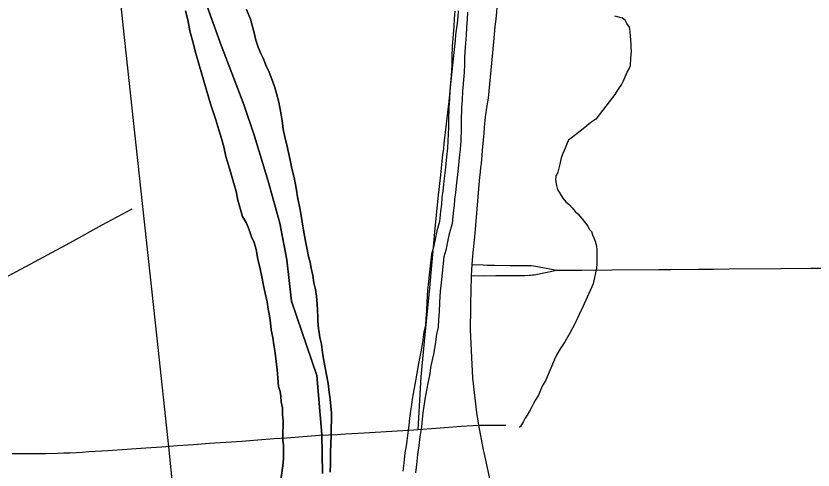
# Model space of a CAD drawing. Extents: x -59 to 82, y -3 to 49.
# Drawn here: x -10.877 to -10.284, y 30.339 to 30.677 of the extents above; entities that cross this region are included whole.
import ezdxf

# ---------------------------------------------------------------- set-up
doc = ezdxf.new("R2010")
doc.units = 0
for name, color, linetype in [('GM_X_City_Street', 7, 'Continuous'), ('GM_X_Corporation', 7, 'Continuous'), ('GM_X_County_Road', 7, 'Continuous'), ('GM_X_Major_River', 7, 'Continuous'), ('GM_X_Minor_River', 7, 'Continuous'), ('GM_X_Rail_Line', 7, 'Continuous')]:
    doc.layers.add(name, color=color, linetype=linetype)

msp = doc.modelspace()

# ---------------------------------------------------------------- linework, layer by layer
at = {"layer": 'GM_X_City_Street'}
for points in [[(-10.57794, 30.36917), (-10.57575, 30.40824), (-10.57261, 30.43991), (-10.56957, 30.47193), (-10.5653, 30.5188), (-10.56311, 30.54119), (-10.56092, 30.55865), (-10.56042, 30.5637), (-10.55992, 30.56876), (-10.55944, 30.57381), (-10.5589, 30.57791), (-10.55842, 30.58202), (-10.55798, 30.58613), (-10.5576, 30.59025), (-10.55592, 30.60494), (-10.55494, 30.61321), (-10.55435, 30.61848), (-10.5538, 30.62376), (-10.55216, 30.64037), (-10.55161, 30.64497), (-10.5511, 30.64957), (-10.55063, 30.65417), (-10.5502, 30.65848), (-10.54974, 30.66277), (-10.54871, 30.67163), (-10.54822, 30.67621), (-10.54776, 30.68078)], [(-10.88316, 30.48315), (-10.83697, 30.50802), (-10.81294, 30.52143), (-10.79059, 30.53331)], [(-10.5376, 30.49193), (-10.52963, 30.49162), (-10.52622, 30.49148), (-10.52117, 30.49134), (-10.50937, 30.49128), (-10.4938, 30.49107), (-10.49041, 30.49061), (-10.48775, 30.49027), (-10.47475, 30.48762)], [(-10.53823, 30.48384), (-10.52895, 30.48356), (-10.52008, 30.4837), (-10.49873, 30.48375), (-10.4952, 30.48389), (-10.49401, 30.48402), (-10.49281, 30.48415), (-10.49161, 30.48429), (-10.47475, 30.48762)], [(-10.47475, 30.48762), (-10.45603, 30.48775), (-10.43391, 30.48796), (-10.39885, 30.48819), (-10.38988, 30.48826), (-10.36946, 30.48842), (-10.35805, 30.48854), (-10.34663, 30.48865), (-10.30815, 30.48906), (-10.28579, 30.48919), (-10.26546, 30.48931)], [(-10.65117, 30.36484), (-10.63792, 30.36543), (-10.6351, 30.36559), (-10.63183, 30.36579), (-10.61795, 30.3666), (-10.58109, 30.36895), (-10.57794, 30.36917), (-10.56469, 30.37013), (-10.54575, 30.37152), (-10.53275, 30.37246), (-10.5126, 30.3724)], [(-10.88002, 30.35129), (-10.85478, 30.35136), (-10.84598, 30.3515), (-10.84137, 30.35166), (-10.83676, 30.35185), (-10.83215, 30.35209), (-10.82755, 30.35236), (-10.82295, 30.35267), (-10.8088, 30.35354), (-10.79466, 30.35446), (-10.78053, 30.35545), (-10.76865, 30.35628), (-10.75679, 30.35713), (-10.74492, 30.358), (-10.73305, 30.35889), (-10.72104, 30.35969), (-10.70905, 30.36053), (-10.69705, 30.36141), (-10.68505, 30.36232), (-10.67582, 30.36304), (-10.65117, 30.36484)]]:
    msp.add_lwpolyline(points, dxfattribs=at)
at = {"layer": 'GM_X_Corporation'}
for points in [[(-10.64911, 30.33627), (-10.64946, 30.36537), (-10.65331, 30.4092), (-10.6721, 30.46473), (-10.67547, 30.49547), (-10.6807, 30.52276), (-10.68938, 30.55382), (-10.69961, 30.58752), (-10.70745, 30.61099), (-10.72423, 30.6545), (-10.73479, 30.68402)], [(-10.73479, 30.68402), (-10.72423, 30.6545), (-10.70745, 30.61099), (-10.69961, 30.58752), (-10.68938, 30.55382), (-10.6807, 30.52276), (-10.67547, 30.49547), (-10.6721, 30.46473), (-10.65331, 30.4092), (-10.64946, 30.36537), (-10.64911, 30.33627)]]:
    msp.add_lwpolyline(points, dxfattribs=at)
at = {"layer": 'GM_X_County_Road'}
for points in [[(-10.53832, 30.47915), (-10.53823, 30.48384), (-10.5376, 30.49193), (-10.53711, 30.49833), (-10.53557, 30.51489), (-10.53276, 30.54816), (-10.53217, 30.55454), (-10.53156, 30.56099), (-10.53116, 30.56405), (-10.53083, 30.56718), (-10.53049, 30.5703), (-10.5303, 30.57337), (-10.53003, 30.57649), (-10.52989, 30.57962), (-10.52882, 30.58933), (-10.52843, 30.59418), (-10.52802, 30.5991), (-10.52769, 30.60183), (-10.52729, 30.60489), (-10.52696, 30.60735), (-10.52656, 30.61008), (-10.52609, 30.61287), (-10.52555, 30.6156), (-10.52409, 30.63143), (-10.52209, 30.65205), (-10.52155, 30.6577), (-10.52109, 30.66336), (-10.52055, 30.66894), (-10.51995, 30.6746), (-10.51874, 30.68844)], [(-10.5292, 30.35406), (-10.53275, 30.37246), (-10.53413, 30.38177), (-10.53711, 30.40734), (-10.5389, 30.44337), (-10.53837, 30.47633), (-10.53832, 30.47915)], [(-10.46262, 30.17804), (-10.46316, 30.17888), (-10.48097, 30.21121), (-10.48774, 30.2259), (-10.49692, 30.24585), (-10.49916, 30.25134), (-10.50988, 30.28058), (-10.51392, 30.29293), (-10.51745, 30.30454), (-10.52173, 30.32006), (-10.52883, 30.35212), (-10.5292, 30.35406)]]:
    msp.add_lwpolyline(points, dxfattribs=at)
at = {"layer": 'GM_X_Major_River'}
for points in [[(-10.75087, 30.6807), (-10.74925, 30.67388), (-10.74763, 30.66592), (-10.74561, 30.65758), (-10.74322, 30.64887), (-10.74043, 30.6394), (-10.73245, 30.61138), (-10.7285, 30.59964), (-10.72612, 30.59207), (-10.72413, 30.58564), (-10.72253, 30.57958), (-10.72091, 30.57237), (-10.71892, 30.56594), (-10.71693, 30.55912), (-10.71494, 30.5523), (-10.71334, 30.54624), (-10.71211, 30.5398), (-10.71052, 30.5345), (-10.70853, 30.52768), (-10.70581, 30.52315), (-10.70424, 30.51975), (-10.70306, 30.51635), (-10.70187, 30.51256), (-10.69991, 30.5084), (-10.69832, 30.5031), (-10.69708, 30.49589), (-10.69547, 30.4887), (-10.69424, 30.48263), (-10.69302, 30.47618), (-10.6918, 30.4705), (-10.69019, 30.46406), (-10.68936, 30.45874), (-10.68853, 30.45382), (-10.6877, 30.44851), (-10.68725, 30.44319), (-10.68603, 30.4375), (-10.6852, 30.43219), (-10.68436, 30.42612), (-10.68351, 30.41967), (-10.68267, 30.4136), (-10.68221, 30.40753), (-10.68174, 30.40107), (-10.68055, 30.39729), (-10.68012, 30.39387), (-10.67968, 30.3897), (-10.67886, 30.38515), (-10.6788, 30.38021), (-10.67835, 30.37527), (-10.67829, 30.37109), (-10.67862, 30.36767), (-10.67858, 30.36425), (-10.67853, 30.36083), (-10.67811, 30.35779), (-10.67804, 30.35285), (-10.67797, 30.34753), (-10.67866, 30.3422), (-10.68003, 30.33155)], [(-10.68003, 30.33155), (-10.67866, 30.3422), (-10.67797, 30.34753), (-10.67804, 30.35285), (-10.67811, 30.35779), (-10.67853, 30.36083), (-10.67858, 30.36425), (-10.67862, 30.36767), (-10.67829, 30.37109), (-10.67835, 30.37527), (-10.6788, 30.38021), (-10.67886, 30.38515), (-10.67968, 30.3897), (-10.68012, 30.39387), (-10.68055, 30.39729), (-10.68174, 30.40107), (-10.68221, 30.40753), (-10.68267, 30.4136), (-10.68351, 30.41967), (-10.68436, 30.42612), (-10.6852, 30.43219), (-10.68603, 30.4375), (-10.68725, 30.44319), (-10.6877, 30.44851), (-10.68853, 30.45382), (-10.68936, 30.45874), (-10.69019, 30.46406), (-10.6918, 30.4705), (-10.69302, 30.47618), (-10.69424, 30.48263), (-10.69547, 30.4887), (-10.69708, 30.49589), (-10.69832, 30.5031), (-10.69991, 30.5084), (-10.70187, 30.51256), (-10.70306, 30.51635), (-10.70424, 30.51975), (-10.70581, 30.52315), (-10.70853, 30.52768), (-10.71052, 30.5345), (-10.71211, 30.5398), (-10.71334, 30.54624), (-10.71494, 30.5523), (-10.71693, 30.55912), (-10.71892, 30.56594), (-10.72091, 30.57237), (-10.72253, 30.57958), (-10.72413, 30.58564), (-10.72612, 30.59207), (-10.7285, 30.59964), (-10.73245, 30.61138), (-10.74043, 30.6394), (-10.74322, 30.64887), (-10.74561, 30.65758), (-10.74763, 30.66592), (-10.74925, 30.67388), (-10.75087, 30.6807)], [(-10.65195, 30.44438), (-10.65237, 30.44703), (-10.65241, 30.44969), (-10.65245, 30.45273), (-10.65296, 30.4626), (-10.65342, 30.4683), (-10.65425, 30.47323), (-10.65546, 30.47816), (-10.65629, 30.48385), (-10.6575, 30.48915), (-10.65833, 30.4937), (-10.65952, 30.49787), (-10.66035, 30.50318), (-10.66158, 30.50924), (-10.66281, 30.51607), (-10.66405, 30.52366), (-10.66569, 30.53276), (-10.66732, 30.54072), (-10.66857, 30.54868), (-10.6702, 30.55664), (-10.67181, 30.56346), (-10.67303, 30.56953), (-10.67425, 30.57522), (-10.67546, 30.5809), (-10.67706, 30.58658), (-10.67828, 30.59265), (-10.67912, 30.59872), (-10.67997, 30.60479), (-10.68159, 30.61275), (-10.6832, 30.61919), (-10.68479, 30.62449), (-10.68676, 30.62979), (-10.68873, 30.63509), (-10.69108, 30.64038), (-10.69305, 30.64492), (-10.695, 30.64907), (-10.69696, 30.65361), (-10.69855, 30.65891), (-10.70016, 30.66535), (-10.70256, 30.67444), (-10.7057, 30.68163)], [(-10.7057, 30.68163), (-10.70256, 30.67444), (-10.70016, 30.66535), (-10.69855, 30.65891), (-10.69696, 30.65361), (-10.695, 30.64907), (-10.69305, 30.64492), (-10.69108, 30.64038), (-10.68873, 30.63509), (-10.68676, 30.62979), (-10.68479, 30.62449), (-10.6832, 30.61919), (-10.68159, 30.61275), (-10.67997, 30.60479), (-10.67912, 30.59872), (-10.67828, 30.59265), (-10.67706, 30.58658), (-10.67546, 30.5809), (-10.67425, 30.57522), (-10.67303, 30.56953), (-10.67181, 30.56346), (-10.6702, 30.55664), (-10.66857, 30.54868), (-10.66732, 30.54072), (-10.66569, 30.53276), (-10.66405, 30.52366), (-10.66281, 30.51607), (-10.66158, 30.50924), (-10.66035, 30.50318), (-10.65952, 30.49787), (-10.65833, 30.4937), (-10.6575, 30.48915), (-10.65629, 30.48385), (-10.65546, 30.47816), (-10.65425, 30.47323), (-10.65342, 30.4683), (-10.65296, 30.4626), (-10.65245, 30.45273), (-10.65241, 30.44969), (-10.65237, 30.44703), (-10.65195, 30.44438)], [(-10.64328, 30.33731), (-10.64299, 30.34377), (-10.6431, 30.35213), (-10.64281, 30.3586), (-10.64251, 30.3643), (-10.64259, 30.37038), (-10.64229, 30.37609), (-10.64236, 30.38141), (-10.64281, 30.38634), (-10.64326, 30.39166), (-10.64409, 30.39697), (-10.64494, 30.40342), (-10.64617, 30.40986), (-10.64781, 30.41896), (-10.64905, 30.42617), (-10.6499, 30.43262), (-10.6511, 30.43755), (-10.65154, 30.44134), (-10.65195, 30.44438)], [(-10.65195, 30.44438), (-10.65154, 30.44134), (-10.6511, 30.43755), (-10.6499, 30.43262), (-10.64905, 30.42617), (-10.64781, 30.41896), (-10.64617, 30.40986), (-10.64494, 30.40342), (-10.64409, 30.39697), (-10.64326, 30.39166), (-10.64281, 30.38634), (-10.64236, 30.38141), (-10.64229, 30.37609), (-10.64259, 30.37038), (-10.64251, 30.3643), (-10.64281, 30.3586), (-10.6431, 30.35213), (-10.64299, 30.34377), (-10.64328, 30.33731)]]:
    msp.add_lwpolyline(points, dxfattribs=at)
at = {"layer": 'GM_X_Minor_River'}
for points in [[(-10.55063, 30.68038), (-10.551, 30.67506), (-10.55137, 30.66898), (-10.55173, 30.66328), (-10.55247, 30.65416), (-10.55283, 30.64656)], [(-10.54118, 30.6797), (-10.54155, 30.67445), (-10.54191, 30.66839), (-10.54228, 30.6626), (-10.54301, 30.65355), (-10.54337, 30.64611)], [(-10.43093, 30.61935), (-10.42649, 30.62622), (-10.42538, 30.62814), (-10.42391, 30.63159), (-10.42245, 30.63503), (-10.42059, 30.63811), (-10.41987, 30.64002), (-10.41957, 30.64535), (-10.41928, 30.65068), (-10.41932, 30.65335), (-10.41935, 30.65524), (-10.4198, 30.65943), (-10.41984, 30.66171), (-10.42028, 30.66551), (-10.42071, 30.66854), (-10.42266, 30.67118), (-10.42384, 30.67382), (-10.42577, 30.67532), (-10.43149, 30.6768)], [(-10.55283, 30.64656), (-10.55282, 30.64162), (-10.55319, 30.63554), (-10.55429, 30.62149), (-10.55466, 30.61502), (-10.55502, 30.60895), (-10.55538, 30.59907), (-10.55537, 30.59375), (-10.55573, 30.58387), (-10.55609, 30.57855), (-10.55684, 30.57209), (-10.5572, 30.56677), (-10.55794, 30.55993), (-10.55869, 30.55385), (-10.55943, 30.54663), (-10.56018, 30.54169), (-10.56055, 30.53675), (-10.56129, 30.53143), (-10.56203, 30.52383), (-10.56391, 30.51699), (-10.56504, 30.51205), (-10.56654, 30.50483), (-10.56804, 30.4995), (-10.56953, 30.48658), (-10.57027, 30.47936), (-10.57101, 30.4729), (-10.57137, 30.46417), (-10.57174, 30.45733), (-10.5721, 30.45163), (-10.57247, 30.44669), (-10.5736, 30.44174), (-10.57472, 30.43377), (-10.57584, 30.42692), (-10.57771, 30.41818), (-10.57883, 30.41096), (-10.57996, 30.40526), (-10.5822, 30.3931), (-10.58295, 30.38778), (-10.5837, 30.38284), (-10.58444, 30.37752), (-10.58481, 30.3722), (-10.58593, 30.36498), (-10.58667, 30.35852), (-10.58779, 30.35168), (-10.58854, 30.34407), (-10.58928, 30.33799)], [(-10.54336, 30.64658), (-10.54335, 30.64135), (-10.54373, 30.63489), (-10.54484, 30.62085), (-10.5452, 30.61448), (-10.54556, 30.60849), (-10.54591, 30.59891), (-10.54589, 30.59359), (-10.54626, 30.58337), (-10.54666, 30.57768), (-10.5474, 30.57122), (-10.54776, 30.56593), (-10.54853, 30.55885), (-10.54927, 30.55279), (-10.55003, 30.54544), (-10.55076, 30.54063), (-10.55112, 30.53574), (-10.55188, 30.53031), (-10.55268, 30.5221), (-10.55472, 30.51468), (-10.55578, 30.51003), (-10.55733, 30.50257), (-10.55872, 30.49766), (-10.56011, 30.48556), (-10.56085, 30.47834), (-10.56156, 30.47217), (-10.56191, 30.46372), (-10.56228, 30.45677), (-10.56265, 30.45097), (-10.56307, 30.44528), (-10.56427, 30.44003), (-10.56535, 30.43234), (-10.56652, 30.42516), (-10.56839, 30.41646), (-10.5695, 30.40932), (-10.57065, 30.40348), (-10.57285, 30.39158), (-10.57357, 30.38641), (-10.57432, 30.38147), (-10.57501, 30.37653), (-10.57538, 30.37114), (-10.57654, 30.36371), (-10.57729, 30.35721), (-10.57839, 30.35045), (-10.57912, 30.34304), (-10.57988, 30.33681)], [(-10.43093, 30.61934), (-10.44564, 30.60002), (-10.4494, 30.59769), (-10.45391, 30.59384), (-10.45729, 30.59113), (-10.45992, 30.5892), (-10.46593, 30.58457), (-10.46704, 30.58228), (-10.46851, 30.57846), (-10.47035, 30.57464), (-10.47144, 30.5712), (-10.47252, 30.56663), (-10.47395, 30.56053), (-10.47543, 30.55747), (-10.47578, 30.55481), (-10.47496, 30.55064), (-10.47416, 30.54761), (-10.47222, 30.54459), (-10.47027, 30.5412), (-10.46796, 30.53856), (-10.46527, 30.53631), (-10.46334, 30.53406), (-10.46103, 30.53143), (-10.4591, 30.52955), (-10.45602, 30.52617), (-10.45332, 30.52278), (-10.45177, 30.52052), (-10.4506, 30.51825), (-10.44905, 30.51637), (-10.44826, 30.5141), (-10.44709, 30.51183), (-10.4463, 30.50918), (-10.4455, 30.50653), (-10.44508, 30.50349), (-10.44503, 30.50007), (-10.44498, 30.49627), (-10.44493, 30.49247), (-10.44526, 30.48905), (-10.44597, 30.48562), (-10.44669, 30.48219), (-10.44776, 30.47762), (-10.4496, 30.47304), (-10.45218, 30.46769), (-10.4555, 30.46043), (-10.45808, 30.45469), (-10.4614, 30.44781), (-10.46511, 30.44093), (-10.46881, 30.43442), (-10.47216, 30.42906), (-10.47476, 30.42485), (-10.4766, 30.42065), (-10.47844, 30.41645), (-10.48322, 30.40537), (-10.48546, 30.40192), (-10.48693, 30.39848), (-10.48839, 30.39467), (-10.49062, 30.39122), (-10.49211, 30.38854), (-10.49321, 30.38587), (-10.49506, 30.3828), (-10.49692, 30.37974), (-10.49841, 30.37744), (-10.49952, 30.37515), (-10.50174, 30.37132), (-10.5025, 30.37093), (-10.50249, 30.37055)]]:
    msp.add_lwpolyline(points, dxfattribs=at)
at = {"layer": 'GM_X_Rail_Line'}
msp.add_lwpolyline([(-10.75982, 30.32165), (-10.76341, 30.35626), (-10.77204, 30.43713), (-10.78645, 30.56938), (-10.79696, 30.66768), (-10.80624, 30.75604), (-10.81194, 30.80922), (-10.82668, 30.94791), (-10.83304, 31.00215), (-10.8376, 31.02674), (-10.84232, 31.04792), (-10.84753, 31.07039), (-10.85356, 31.09336), (-10.86007, 31.11339), (-10.86773, 31.13652), (-10.87245, 31.15102)], dxfattribs=at)

doc.saveas('drawing.dxf')
